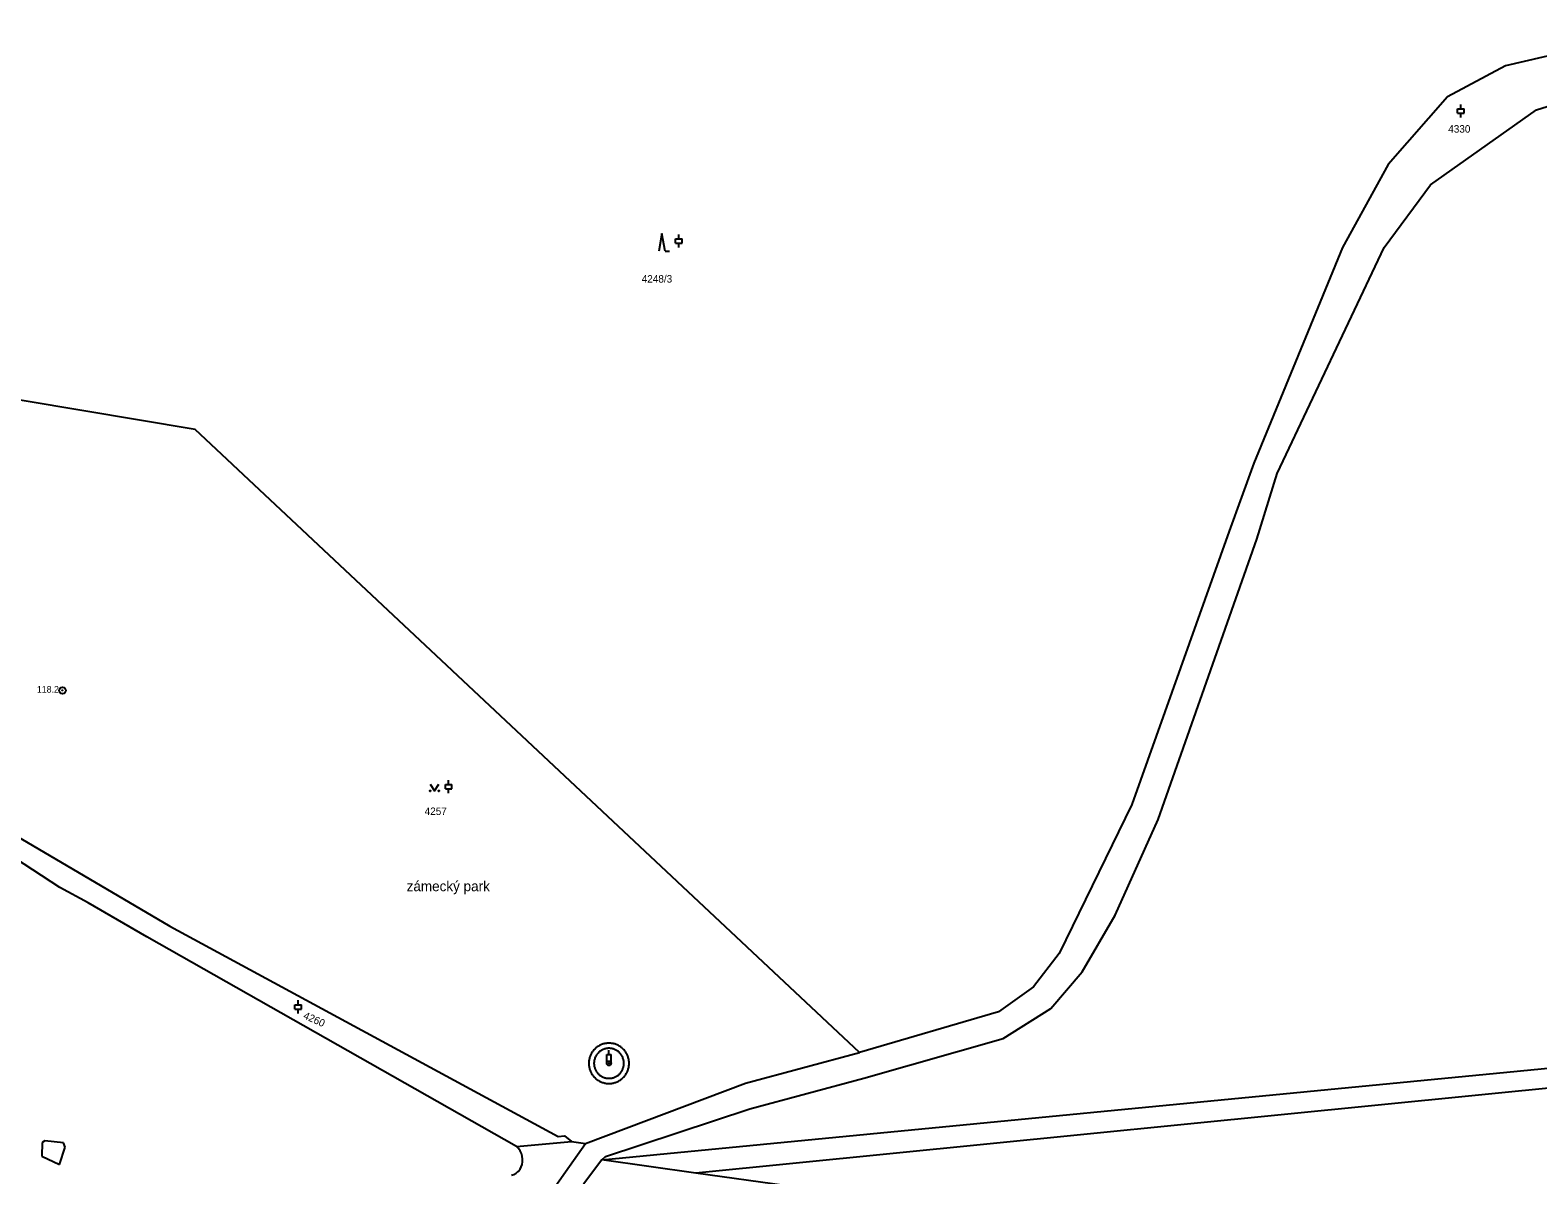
# Model space of a CAD drawing. Extents: x -733394 to -722299, y -1082822 to -1075049.
# Drawn here: x -730614.5 to -730270.6, y -1079330.3 to -1079069.1 of the extents above; entities that cross this region are included whole.
import ezdxf

# ---------------------------------------------------------------- set-up
doc = ezdxf.new("R2010")
doc.units = 0
for name, color, linetype in [('Hranice parcel', 7, 'Continuous'), ('Parcelní čísla', 7, 'Continuous'), ('Pop  PČ popisy', 7, 'Continuous'), ('Poz předměty', 7, 'Continuous'), ('Vnitřní kresba', 7, 'Continuous'), ('Značky bodu BP', 7, 'Continuous'), ('Značky kultur', 7, 'Continuous')]:
    doc.layers.add(name, color=color, linetype=linetype)

msp = doc.modelspace()

# ---------------------------------------------------------------- linework, layer by layer
at = {"layer": 'Hranice parcel'}
for p, q in [((-730484.08, -1079326.86), (-729774.19, -1079258.15)), ((-730050.5, -1079288.84), (-730462.64, -1079329.88)), ((-730504.58, -1079346.87), (-730487.87, -1079323.17)), ((-730503.54, -1079323.86), (-730491.04, -1079322.7)), ((-730491.04, -1079322.7), (-730487.87, -1079323.17)), ((-730484.08, -1079326.86), (-730488.27, -1079332.42)), ((-730462.64, -1079329.88), (-730484.08, -1079326.86))]:
    msp.add_line(p, q, dxfattribs=at)
for points in [[(-730242.93, -1079069.1), (-730277.96, -1079077.24), (-730291.2, -1079084.32)], [(-730270.87, -1079087.31), (-730260.7, -1079084.1), (-730195.36, -1079075.26), (-730159.67, -1079072.84)], [(-730392.54, -1079299.22), (-730381.71, -1079292.33), (-730374.56, -1079283.99), (-730367.01, -1079271.07), (-730357.24, -1079249.22), (-730334.68, -1079185.28), (-730330.03, -1079170.28), (-730305.62, -1079118.69), (-730295.08, -1079104.42), (-730270.87, -1079087.31)], [(-730291.2, -1079084.32), (-730304.73, -1079099.78), (-730315.18, -1079118.73), (-730335.35, -1079167.88), (-730340.98, -1079183.39), (-730363.19, -1079245.76), (-730379.81, -1079279.78), (-730385.62, -1079287.37)], [(-730425.32, -1079302.41), (-730576.9, -1079160.21), (-730719.34, -1079136.36), (-730729.63, -1079119.86)], [(-730629.84, -1079245.62), (-730628.32, -1079246.15), (-730627.45, -1079246.02), (-730627.3, -1079246.76), (-730628.2, -1079246.99), (-730624.43, -1079248.95), (-730582.64, -1079273.55), (-730494.03, -1079321.51), (-730492.63, -1079321.38), (-730491.04, -1079322.7)], [(-730503.54, -1079323.86), (-730587.89, -1079275.97), (-730601.27, -1079268.24), (-730607.74, -1079264.74), (-730626.33, -1079252.62), (-730627.31, -1079252.15)], [(-730385.62, -1079287.37), (-730393.6, -1079293.1), (-730425.32, -1079302.41)], [(-730484.08, -1079326.86), (-730483.27, -1079326.13), (-730450.35, -1079315.27), (-730424.32, -1079308.23), (-730392.54, -1079299.22)], [(-730487.87, -1079323.17), (-730451.36, -1079309.37), (-730425.32, -1079302.41)], [(-730504.74, -1079330.4), (-730504.19, -1079330.21), (-730503.68, -1079329.93), (-730503.23, -1079329.56), (-730503.1, -1079329.44), (-730502.74, -1079328.98), (-730502.47, -1079328.47), (-730502.28, -1079327.92), (-730502.19, -1079327.34), (-730502.17, -1079326.7), (-730502.25, -1079326.07), (-730502.26, -1079326.02), (-730502.45, -1079325.42), (-730502.73, -1079324.84), (-730503.1, -1079324.32), (-730503.54, -1079323.86)], [(-729604.12, -1079557.2), (-729658.28, -1079537.98), (-729719.34, -1079519.63), (-729784.02, -1079499.76), (-729861.89, -1079479.21), (-730029.95, -1079437.57), (-730084.1, -1079427.62), (-730128.24, -1079420.36), (-730161.41, -1079414.27), (-730170.4, -1079412.12), (-730203.42, -1079402.59), (-730246.83, -1079385.8), (-730300.39, -1079364.2), (-730329.72, -1079352.79), (-730373.92, -1079345.3), (-730441.93, -1079332.79), (-730462.64, -1079329.88)]]:
    msp.add_lwpolyline(points, dxfattribs=at)
at = {"layer": 'Poz předměty'}
for p, q in [((-730482.98, -1079302.85), (-730481.98, -1079302.85)), ((-730482.98, -1079304.85), (-730482.98, -1079302.85)), ((-730482.48, -1079302.85), (-730482.48, -1079301.85)), ((-730481.98, -1079304.85), (-730481.98, -1079302.85))]:
    msp.add_line(p, q, dxfattribs=at)
for radius in [0.5, 0.0303]:
    msp.add_circle((-730482.48, -1079304.85), radius, dxfattribs=at)
at = {"layer": 'Vnitřní kresba'}
for p, q in [((-730611.79, -1079322.94), (-730611.86, -1079326.07)), ((-730611.19, -1079322.54), (-730611.79, -1079322.94)), ((-730606.89, -1079322.96), (-730611.19, -1079322.54)), ((-730607.85, -1079327.96), (-730606.51, -1079323.95)), ((-730606.51, -1079323.95), (-730606.89, -1079322.96)), ((-730611.86, -1079326.07), (-730607.85, -1079327.96))]:
    msp.add_line(p, q, dxfattribs=at)
for points in [[(-730482.48, -1079300.25), (-730482.67, -1079300.25), (-730482.86, -1079300.27), (-730483.05, -1079300.29), (-730483.24, -1079300.31), (-730483.42, -1079300.35), (-730483.61, -1079300.39), (-730483.79, -1079300.44), (-730483.97, -1079300.5), (-730484.15, -1079300.56), (-730484.33, -1079300.64), (-730484.5, -1079300.72), (-730484.67, -1079300.8), (-730484.84, -1079300.9), (-730485, -1079301), (-730485.15, -1079301.11), (-730485.31, -1079301.22), (-730485.45, -1079301.34), (-730485.6, -1079301.47), (-730485.73, -1079301.6), (-730485.86, -1079301.74), (-730485.99, -1079301.88), (-730486.11, -1079302.03), (-730486.22, -1079302.18), (-730486.33, -1079302.33), (-730486.43, -1079302.5), (-730486.53, -1079302.66), (-730486.61, -1079302.83), (-730486.69, -1079303), (-730486.77, -1079303.18), (-730486.83, -1079303.36), (-730486.89, -1079303.54), (-730486.94, -1079303.72), (-730486.98, -1079303.91), (-730487.02, -1079304.09), (-730487.05, -1079304.28), (-730487.06, -1079304.47), (-730487.08, -1079304.66), (-730487.08, -1079304.85), (-730487.08, -1079305.04), (-730487.06, -1079305.23), (-730487.05, -1079305.42), (-730487.02, -1079305.61), (-730486.98, -1079305.79), (-730486.94, -1079305.98), (-730486.89, -1079306.16), (-730486.83, -1079306.34), (-730486.77, -1079306.52), (-730486.69, -1079306.7), (-730486.61, -1079306.87), (-730486.53, -1079307.04), (-730486.43, -1079307.21), (-730486.33, -1079307.37), (-730486.22, -1079307.52), (-730486.11, -1079307.68), (-730485.99, -1079307.82), (-730485.86, -1079307.97), (-730485.73, -1079308.1), (-730485.6, -1079308.23), (-730485.45, -1079308.36), (-730485.31, -1079308.48), (-730485.15, -1079308.59), (-730485, -1079308.7), (-730484.84, -1079308.8), (-730484.67, -1079308.9), (-730484.5, -1079308.98), (-730484.33, -1079309.06), (-730484.15, -1079309.14), (-730483.97, -1079309.2), (-730483.79, -1079309.26), (-730483.61, -1079309.31), (-730483.42, -1079309.35), (-730483.24, -1079309.39), (-730483.05, -1079309.42), (-730482.86, -1079309.43), (-730482.67, -1079309.45), (-730482.48, -1079309.45), (-730482.29, -1079309.45), (-730482.1, -1079309.43), (-730481.91, -1079309.42), (-730481.72, -1079309.39), (-730481.54, -1079309.35), (-730481.35, -1079309.31), (-730481.17, -1079309.26), (-730480.99, -1079309.2), (-730480.81, -1079309.14), (-730480.63, -1079309.06), (-730480.46, -1079308.98), (-730480.29, -1079308.9), (-730480.12, -1079308.8), (-730479.96, -1079308.7), (-730479.81, -1079308.59), (-730479.66, -1079308.48), (-730479.51, -1079308.36), (-730479.36, -1079308.23), (-730479.23, -1079308.1), (-730479.1, -1079307.97), (-730478.97, -1079307.82), (-730478.85, -1079307.68), (-730478.74, -1079307.52), (-730478.63, -1079307.37)], [(-730478.63, -1079307.37), (-730478.53, -1079307.21), (-730478.43, -1079307.04), (-730478.35, -1079306.87), (-730478.27, -1079306.7), (-730478.2, -1079306.52), (-730478.13, -1079306.34), (-730478.07, -1079306.16), (-730478.02, -1079305.98), (-730477.98, -1079305.79), (-730477.94, -1079305.61), (-730477.92, -1079305.42), (-730477.9, -1079305.23), (-730477.88, -1079305.04), (-730477.88, -1079304.85), (-730477.88, -1079304.66), (-730477.9, -1079304.47), (-730477.92, -1079304.28), (-730477.94, -1079304.09), (-730477.98, -1079303.91), (-730478.02, -1079303.72), (-730478.07, -1079303.54), (-730478.13, -1079303.36), (-730478.2, -1079303.18), (-730478.27, -1079303), (-730478.35, -1079302.83), (-730478.43, -1079302.66), (-730478.53, -1079302.5), (-730478.63, -1079302.33), (-730478.74, -1079302.18), (-730478.85, -1079302.03), (-730478.97, -1079301.88), (-730479.1, -1079301.74), (-730479.23, -1079301.6), (-730479.36, -1079301.47), (-730479.51, -1079301.34), (-730479.66, -1079301.22), (-730479.81, -1079301.11), (-730479.96, -1079301), (-730480.12, -1079300.9), (-730480.29, -1079300.8), (-730480.46, -1079300.72), (-730480.63, -1079300.64), (-730480.81, -1079300.56), (-730480.99, -1079300.5), (-730481.17, -1079300.44), (-730481.35, -1079300.39), (-730481.54, -1079300.35), (-730481.72, -1079300.31), (-730481.91, -1079300.29), (-730482.1, -1079300.27), (-730482.29, -1079300.25), (-730482.48, -1079300.25)], [(-730482.48, -1079301.43), (-730482.65, -1079301.43), (-730482.81, -1079301.45), (-730482.97, -1079301.47), (-730483.14, -1079301.49), (-730483.3, -1079301.53), (-730483.46, -1079301.57), (-730483.61, -1079301.62), (-730483.77, -1079301.68), (-730483.92, -1079301.75), (-730484.07, -1079301.82), (-730484.21, -1079301.9), (-730484.35, -1079301.99), (-730484.49, -1079302.08), (-730484.62, -1079302.18), (-730484.75, -1079302.29), (-730484.87, -1079302.4), (-730484.98, -1079302.52), (-730485.09, -1079302.65), (-730485.2, -1079302.77), (-730485.3, -1079302.91), (-730485.39, -1079303.05), (-730485.47, -1079303.19), (-730485.55, -1079303.33), (-730485.61, -1079303.48), (-730485.68, -1079303.64), (-730485.73, -1079303.79), (-730485.78, -1079303.95), (-730485.82, -1079304.11), (-730485.85, -1079304.27), (-730485.88, -1079304.44), (-730485.89, -1079304.6), (-730485.9, -1079304.77), (-730485.9, -1079304.93), (-730485.89, -1079305.1), (-730485.88, -1079305.26), (-730485.85, -1079305.43), (-730485.82, -1079305.59), (-730485.78, -1079305.75), (-730485.73, -1079305.91), (-730485.68, -1079306.06), (-730485.61, -1079306.22), (-730485.55, -1079306.37), (-730485.47, -1079306.51), (-730485.39, -1079306.66), (-730485.3, -1079306.79), (-730485.2, -1079306.93), (-730485.09, -1079307.06), (-730484.98, -1079307.18), (-730484.87, -1079307.3), (-730484.75, -1079307.41), (-730484.62, -1079307.52), (-730484.49, -1079307.62), (-730484.35, -1079307.71), (-730484.21, -1079307.8), (-730484.07, -1079307.88), (-730483.92, -1079307.95), (-730483.77, -1079308.02), (-730483.61, -1079308.08), (-730483.46, -1079308.13), (-730483.3, -1079308.17), (-730483.14, -1079308.21), (-730482.97, -1079308.23), (-730482.81, -1079308.25), (-730482.65, -1079308.27), (-730482.48, -1079308.27), (-730482.32, -1079308.27), (-730482.15, -1079308.25), (-730481.99, -1079308.23), (-730481.82, -1079308.21), (-730481.66, -1079308.17), (-730481.5, -1079308.13), (-730481.35, -1079308.08), (-730481.19, -1079308.02), (-730481.04, -1079307.95), (-730480.89, -1079307.88), (-730480.75, -1079307.8), (-730480.61, -1079307.71), (-730480.47, -1079307.62), (-730480.34, -1079307.52), (-730480.21, -1079307.41), (-730480.09, -1079307.3), (-730479.98, -1079307.18), (-730479.87, -1079307.06), (-730479.76, -1079306.93), (-730479.67, -1079306.79), (-730479.58, -1079306.66), (-730479.49, -1079306.51), (-730479.41, -1079306.37), (-730479.35, -1079306.22), (-730479.28, -1079306.06), (-730479.23, -1079305.91), (-730479.18, -1079305.75), (-730479.14, -1079305.59), (-730479.11, -1079305.43), (-730479.09, -1079305.26), (-730479.07, -1079305.1), (-730479.06, -1079304.93), (-730479.06, -1079304.77), (-730479.07, -1079304.6), (-730479.09, -1079304.44)], [(-730479.09, -1079304.44), (-730479.11, -1079304.27), (-730479.14, -1079304.11), (-730479.18, -1079303.95), (-730479.23, -1079303.79), (-730479.28, -1079303.64), (-730479.35, -1079303.48), (-730479.41, -1079303.33), (-730479.49, -1079303.19), (-730479.58, -1079303.05), (-730479.67, -1079302.91), (-730479.76, -1079302.77), (-730479.87, -1079302.65), (-730479.98, -1079302.52), (-730480.09, -1079302.4), (-730480.21, -1079302.29), (-730480.34, -1079302.18), (-730480.47, -1079302.08), (-730480.61, -1079301.99), (-730480.75, -1079301.9), (-730480.89, -1079301.82), (-730481.04, -1079301.75), (-730481.19, -1079301.68), (-730481.35, -1079301.62), (-730481.5, -1079301.57), (-730481.66, -1079301.53), (-730481.82, -1079301.49), (-730481.99, -1079301.47), (-730482.15, -1079301.45), (-730482.32, -1079301.43), (-730482.48, -1079301.43)]]:
    msp.add_lwpolyline(points, dxfattribs=at)
at = {"layer": 'Značky bodu BP'}
for radius in [0.75, 0.03]:
    msp.add_circle((-730607.15, -1079219.76), radius, dxfattribs=at)
at = {"layer": 'Značky kultur'}
for p, q in [((-730288.9, -1079087.05), (-730287.4, -1079087.05)), ((-730288.9, -1079088.05), (-730288.9, -1079087.05)), ((-730288.15, -1079087.05), (-730288.15, -1079086.05)), ((-730287.4, -1079088.05), (-730287.4, -1079087.05)), ((-730288.9, -1079088.05), (-730287.4, -1079088.05)), ((-730288.15, -1079089.05), (-730288.15, -1079088.05)), ((-730470.39, -1079115.53), (-730471.14, -1079119.53)), ((-730469.64, -1079119.53), (-730470.39, -1079115.53)), ((-730467.28, -1079116.72), (-730465.78, -1079116.72)), ((-730467.28, -1079117.72), (-730467.28, -1079116.72)), ((-730467.28, -1079117.72), (-730465.78, -1079117.72)), ((-730466.53, -1079116.72), (-730466.53, -1079115.72)), ((-730466.53, -1079118.72), (-730466.53, -1079117.72)), ((-730465.78, -1079117.72), (-730465.78, -1079116.72)), ((-730469.64, -1079119.53), (-730468.64, -1079119.53)), ((-730519.8, -1079241.21), (-730518.3, -1079241.21)), ((-730519.8, -1079242.21), (-730519.8, -1079241.21)), ((-730519.8, -1079242.21), (-730518.3, -1079242.21)), ((-730519.05, -1079241.21), (-730519.05, -1079240.21)), ((-730519.05, -1079243.21), (-730519.05, -1079242.21)), ((-730518.3, -1079242.21), (-730518.3, -1079241.21)), ((-730553.35, -1079291.47), (-730553.35, -1079290.47)), ((-730554.1, -1079291.47), (-730552.6, -1079291.47)), ((-730554.1, -1079292.47), (-730554.1, -1079291.47)), ((-730554.1, -1079292.47), (-730552.6, -1079292.47)), ((-730553.35, -1079293.47), (-730553.35, -1079292.47)), ((-730552.6, -1079292.47), (-730552.6, -1079291.47))]:
    msp.add_line(p, q, dxfattribs=at)
msp.add_lwpolyline([(-730523.28, -1079241.19), (-730522.28, -1079242.69), (-730521.28, -1079241.19)], dxfattribs=at)
for centre in [(-730523.28, -1079242.69), (-730521.28, -1079242.69)]:
    msp.add_circle(centre, 0.1, dxfattribs=at)

# ---------------------------------------------------------------- texts
at = {"layer": 'Parcelní čísla'}
for s, p in [('4330', (-730291.04, -1079092.48)), ('4248/3', (-730475.01, -1079126.7)), ('4257', (-730524.52, -1079248.18))]:
    msp.add_text(s, height=1.7, dxfattribs=at).set_placement(p)
msp.add_text('4260', height=1.7, rotation=336, dxfattribs=at).set_placement((-730552.35, -1079294.56))
at = {"layer": 'Pop  PČ popisy'}
msp.add_text('zámecký park', height=2.3, dxfattribs=at).set_placement((-730528.63, -1079265.58))
at = {"layer": 'Značky bodu BP'}
msp.add_text('118.2', height=1.5, dxfattribs=at).set_placement((-730612.97, -1079220.26))

doc.saveas('drawing.dxf')
